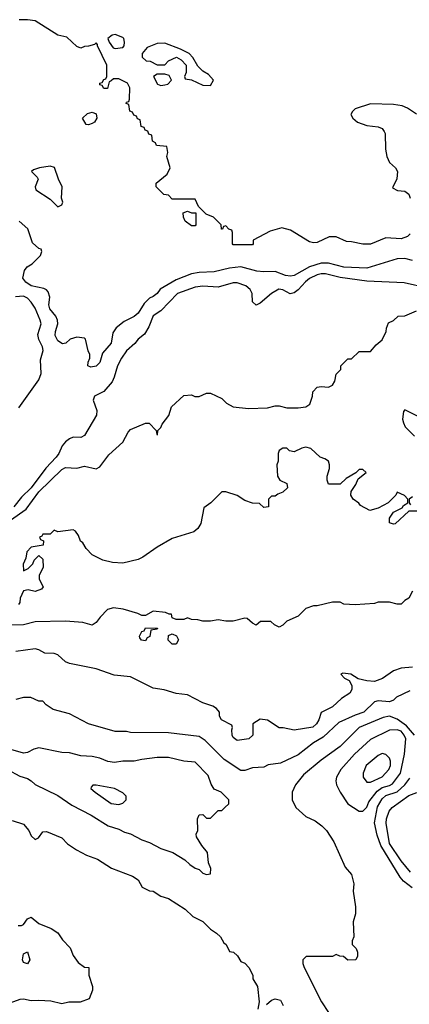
# Model space of a CAD drawing. Header units: inches. Extents: x 1793389 to 1900389, y 320802 to 470796.
# Tile 515 of 656: x 1870670 to 1872713, y 383956 to 389128. Entities that reach past the tile are written whole.
import ezdxf

# ---------------------------------------------------------------- set-up
doc = ezdxf.new("R2010")
doc.units = ezdxf.units.IN
doc.header["$MEASUREMENT"] = 0
doc.layers.add('B8378', color=7, linetype='Continuous')

msp = doc.modelspace()

# ---------------------------------------------------------------- linework, layer by layer
at = {"layer": 'B8378', "color": 2}
for points, elevation in [([(1872717.4, 388002.6), (1872702.8, 387990), (1872670, 387977.6), (1872590, 387982.7), (1872509.3, 387949.3), (1872469.3, 387949.3), (1872410, 387962), (1872383.1, 387963.1), (1872330, 387988), (1872292.7, 387987.3), (1872230, 387958), (1872210, 387955.3), (1872190, 387962), (1872090, 388022), (1872044.7, 388035.3), (1871983.6, 388016.4), (1871894, 387970), (1871894, 387950), (1871890, 387946), (1871790, 387946), (1871786, 387950), (1871786, 388010), (1871782, 388022), (1871767.3, 388027.3), (1871750, 388046), (1871738, 388042), (1871732.7, 388027.3), (1871727.3, 388027.3), (1871726, 388050), (1871686, 388090), (1871647.3, 388107.3), (1871607.3, 388147.3), (1871590, 388186), (1871470, 388186), (1871450, 388206), (1871426, 388210), (1871386, 388250), (1871386, 388270), (1871443.2, 388316.8), (1871459, 388350), (1871442, 388410), (1871446, 388430), (1871442, 388462), (1871387.3, 388467.3), (1871382, 388482), (1871366, 388490), (1871362, 388522), (1871347.3, 388527.3), (1871342, 388542), (1871327.3, 388547.3), (1871322, 388562), (1871307.3, 388567.3), (1871302, 388602), (1871287.3, 388607.3), (1871282, 388622), (1871267.3, 388627.3), (1871262, 388642), (1871247.3, 388647.3), (1871242, 388682), (1871228, 388688), (1871230, 388694), (1871242, 388698), (1871246, 388710), (1871248, 388770), (1871234.6, 388794.6), (1871190, 388818), (1871162, 388818), (1871150, 388806), (1871138, 388802), (1871130, 388766), (1871110, 388766), (1871102, 388782), (1871090, 388786), (1871090, 388794), (1871102, 388798), (1871110, 388814), (1871122, 388818), (1871126, 388830), (1871126, 388890), (1871078, 388990), (1871078, 388998), (1871070, 389006), (1871062, 388998), (1871031.1, 388988.9), (1871010, 388988), (1870990, 388978), (1870970, 388988), (1870917, 389037), (1870870, 389046), (1870750, 389122), (1870710, 389128), (1870667.3, 389127.3)], 194), ([(1872750, 388632.3), (1872703.3, 388663.3), (1872675.3, 388675.3), (1872630, 388682), (1872510, 388685.2), (1872430, 388659), (1872414.4, 388645.6), (1872406.8, 388630), (1872417.3, 388610), (1872441, 388590), (1872490, 388572.7), (1872550, 388566), (1872570, 388556.5), (1872581.3, 388541.3), (1872586, 388530), (1872588.7, 388448.7), (1872595.5, 388410), (1872610, 388378), (1872641, 388350), (1872650.8, 388330), (1872647.1, 388292.9), (1872625.4, 388245.4), (1872651, 388231), (1872690, 388227.7), (1872710, 388210.8), (1872717.6, 388190)], 194), ([(1872730, 387864), (1872690, 387873.2), (1872650, 387872.7), (1872490, 387822.9), (1872370, 387828.3), (1872290, 387849.7), (1872250, 387849.7), (1872190.3, 387829.7), (1872110, 387785.2), (1872090, 387781.2), (1872064.1, 387784.1), (1872010, 387806), (1871950, 387802.9), (1871912.8, 387807.2), (1871829.6, 387829.6), (1871770, 387822.4), (1871690, 387802.9), (1871610, 387800.5), (1871570, 387793.6), (1871490, 387762.4), (1871406.6, 387713.4), (1871390, 387689), (1871370, 387674), (1871350, 387666), (1871322.3, 387637.7), (1871290, 387586), (1871270, 387569.4), (1871218, 387542), (1871176, 387510), (1871157.3, 387482.7), (1871150, 387428.7), (1871104, 387376), (1871090, 387328), (1871070, 387308.7), (1871043.1, 387303.1), (1871026, 387310), (1871028, 387330), (1871038, 387350), (1871038, 387370), (1871028.9, 387388.9), (1871015.3, 387450), (1871010, 387455.3), (1870970, 387461.2), (1870934, 387450), (1870911, 387429), (1870894.8, 387425.2), (1870870, 387441.2), (1870856, 387470), (1870857.2, 387490), (1870869.6, 387530), (1870867.3, 387550), (1870859.3, 387570), (1870827.3, 387610), (1870822, 387630), (1870827, 387670), (1870819.1, 387699.1), (1870809.6, 387709.6), (1870795.6, 387715.6), (1870729.2, 387730), (1870702, 387750), (1870686, 387770), (1870695.3, 387810), (1870708.7, 387830), (1870734.6, 387845.4), (1870778, 387890), (1870786, 387910), (1870782, 387922), (1870770, 387926), (1870736.5, 387956.5), (1870712.3, 388030), (1870666, 388070)], 198), ([(1872810, 387717), (1872685.8, 387745.8), (1872490, 387755.4), (1872350, 387774), (1872273.9, 387793.9), (1872250, 387792.8), (1872230, 387788.2), (1872190, 387768.3), (1872168.7, 387751.3), (1872130.9, 387709.1), (1872110, 387693.7), (1872087.5, 387687.5), (1872050, 387709.6), (1872028.1, 387711.9), (1871990.6, 387690), (1871930, 387639), (1871909, 387629), (1871890, 387646), (1871889, 387690), (1871879, 387710), (1871855.3, 387730), (1871810, 387746), (1871790, 387746.6), (1871710, 387722.9), (1871630, 387727.6), (1871590, 387723.6), (1871497.3, 387690), (1871410, 387599.3), (1871370, 387572.7), (1871346, 387514), (1871324, 387476), (1871291.3, 387450), (1871273, 387427), (1871230, 387389), (1871204, 387350), (1871182, 387310), (1871165.5, 387250), (1871154, 387226), (1871110, 387175.1), (1871061, 387150), (1871054.8, 387130), (1871074.9, 387074.9), (1871072.7, 387050), (1871010, 386943.7), (1870990, 386934), (1870950, 386935.1), (1870930, 386926), (1870910.3, 386910), (1870892.9, 386890), (1870875.5, 386850), (1870860.4, 386830), (1870807, 386773), (1870730.3, 386670), (1870679.5, 386620.5), (1870639.3, 386570)], 202), ([(1870665.1, 387090), (1870770, 387237.1), (1870782, 387270), (1870778, 387342), (1870792.7, 387390), (1870789.3, 387410), (1870770, 387448), (1870764.7, 387475.3), (1870782, 387530), (1870777.2, 387550), (1870750, 387613.2), (1870730, 387645.2), (1870710, 387666), (1870690, 387675.1), (1870647.5, 387672.5)], 202), ([(1870620.6, 386499.4), (1870702.5, 386557.5), (1870770, 386647.3), (1870890, 386766), (1870910, 386775.1), (1870970, 386773.2), (1871010, 386782.7), (1871070, 386769.4), (1871090, 386779.3), (1871137.3, 386842.7), (1871210, 386909), (1871238, 386962), (1871250, 386975.3), (1871330, 387008.7), (1871348.4, 387008.4), (1871386, 386970), (1871388, 386950), (1871392.7, 386947.3), (1871394, 386970), (1871410, 386986), (1871416.9, 387003.1), (1871450.9, 387049.1), (1871466, 387094), (1871530, 387154), (1871570, 387158), (1871588.4, 387148.4), (1871610, 387148), (1871650, 387166), (1871670, 387166), (1871730, 387138), (1871754.6, 387114.6), (1871790, 387095.3), (1871870, 387085.2), (1871968.9, 387088.9), (1872010, 387099), (1872030, 387099), (1872070, 387089), (1872130, 387089), (1872170, 387095.3), (1872190.7, 387109.3), (1872206, 387150), (1872207.1, 387172.9), (1872230, 387198), (1872250, 387202), (1872290, 387198), (1872311.1, 387208.9), (1872322, 387230), (1872330, 387266), (1872354, 387290), (1872354, 387310), (1872390, 387346), (1872410, 387346), (1872450, 387386), (1872510, 387386), (1872539.6, 387420.4), (1872570, 387446), (1872592, 387490), (1872592.7, 387507.3), (1872604.7, 387535.3), (1872630, 387548), (1872654, 387570), (1872690, 387572), (1872750, 387598)], 206), ([(1872770, 387038), (1872690, 387078), (1872682, 387070), (1872678, 387030), (1872682, 387010), (1872692, 386990), (1872739.8, 386939.8)], 210), ([(1872770, 386546), (1872710, 386546), (1872639.6, 386480.4), (1872630, 386478), (1872610, 386486), (1872609, 386510), (1872630, 386542), (1872675.3, 386564.7), (1872683.1, 386576.9), (1872706, 386590), (1872706, 386610), (1872688.4, 386628.4), (1872650, 386646), (1872642, 386630), (1872602, 386590), (1872550, 386562), (1872506, 386550), (1872456.4, 386576.4), (1872448.4, 386588.4), (1872418, 386610), (1872406, 386630), (1872408, 386650), (1872432.9, 386687.1), (1872444, 386716), (1872486, 386750), (1872470, 386766), (1872450, 386766), (1872432, 386748), (1872382, 386718), (1872350, 386688), (1872290, 386688), (1872282, 386710), (1872282, 386730), (1872295.3, 386770), (1872295.3, 386790), (1872288.9, 386808.9), (1872270, 386822), (1872246, 386830), (1872196.4, 386876.4), (1872170, 386882), (1872150, 386878), (1872110, 386858), (1872084, 386864), (1872070, 386878), (1872050, 386878), (1872030, 386866), (1872024.7, 386850), (1872024.7, 386810), (1872018, 386790), (1872022, 386730), (1872034, 386710), (1872071.1, 386691.1), (1872074, 386670), (1872050, 386646), (1872023.6, 386636.4), (1872010, 386626), (1871990, 386626), (1871974, 386610), (1871974, 386570), (1871950, 386566), (1871927.3, 386587.3), (1871890, 386588.7), (1871850, 386602), (1871810, 386628.7), (1871750, 386648.7), (1871730, 386648), (1871672, 386590), (1871636, 386564), (1871618.8, 386481.2), (1871603.6, 386456.4), (1871582, 386438), (1871470, 386402.7), (1871390, 386357.2), (1871315.9, 386304.1), (1871290, 386292.7), (1871210, 386274), (1871156.4, 386276.4), (1871106, 386290), (1871050, 386318), (1871018, 386350), (1871000.4, 386380.4), (1870989.1, 386389.1), (1870978, 386418), (1870962, 386442), (1870950, 386448.7), (1870870, 386438), (1870850, 386446), (1870830, 386426), (1870790, 386426), (1870784.7, 386415.3), (1870774, 386410), (1870778, 386398), (1870794, 386390), (1870792.7, 386367.3), (1870730, 386358), (1870707.3, 386332.7), (1870701, 386299), (1870687.9, 386267.9), (1870690, 386234), (1870714, 386246), (1870738, 386270), (1870746, 386290), (1870770, 386314), (1870790, 386294), (1870792, 386250), (1870772, 386210), (1870772, 386190), (1870792, 386150), (1870783.6, 386136.4), (1870750, 386124), (1870714, 386134), (1870690, 386128), (1870671.3, 386090), (1870670, 386066), (1870663.6, 386056.4)], 210), ([(1872730, 386622), (1872712, 386610), (1872712, 386590), (1872719.6, 386579.6)], 210), ([(1872730, 386126), (1872711.1, 386088.9), (1872690, 386078), (1872670, 386058), (1872650, 386058), (1872610, 386068), (1872550, 386068), (1872530, 386062), (1872430, 386055.3), (1872370, 386058), (1872350, 386068), (1872310, 386068), (1872230, 386048.7), (1872210, 386048.7), (1872170, 386035.3), (1872130, 385995.3), (1872071.1, 385968.9), (1872050, 385948), (1872030, 385938), (1872006, 385950), (1871987.3, 385967.3), (1871932.7, 385967.3), (1871910, 385948), (1871890, 385958), (1871863.1, 385983.1), (1871850, 385985.2), (1871790, 385969), (1871750, 385969), (1871710, 385975.3), (1871670, 385968.7), (1871630, 385968.7), (1871603.6, 385976.4), (1871570, 385978), (1871550, 385986), (1871530, 385978), (1871490, 385978), (1871470, 385986), (1871466, 386006), (1871454, 386006), (1871434.6, 386014.6), (1871370, 386022), (1871330, 385998), (1871310, 385998), (1871289.2, 386009.2), (1871211.9, 386031.9), (1871161.1, 386038.9), (1871130, 386029.3), (1871090.8, 385990), (1871070, 385962), (1871050, 385948), (1871001.2, 385961.2), (1870910, 385969), (1870750, 385965.2), (1870690, 385949), (1870612.3, 385947.7)], 214), ([(1872730, 385727), (1872670, 385722), (1872630, 385708.7), (1872573, 385667), (1872530, 385652.7), (1872490, 385655.1), (1872445.6, 385665.6), (1872406, 385690), (1872363.6, 385696.4), (1872354, 385690), (1872374, 385670), (1872396.9, 385656.9), (1872411.1, 385631.1), (1872412, 385610), (1872402, 385590), (1872358, 385562), (1872310, 385519), (1872250.8, 385489.2), (1872238.8, 385450), (1872226, 385430), (1872207.1, 385412.9), (1872110, 385396), (1872051.1, 385408.9), (1872030, 385409), (1871970, 385448.7), (1871930, 385453.2), (1871892, 385430), (1871892, 385370), (1871872, 385350), (1871810, 385342), (1871790, 385358), (1871784, 385370), (1871782, 385398), (1871786, 385410), (1871782, 385422), (1871728, 385450), (1871718, 385470), (1871718, 385490), (1871702, 385510), (1871683.2, 385523.2), (1871630, 385539), (1871550, 385582.7), (1871489.6, 385589.6), (1871427.8, 385607.8), (1871370, 385616.2), (1871250, 385675.6), (1871165.1, 385685.1), (1871070, 385718.4), (1870930, 385747), (1870910, 385755.6), (1870870, 385791.6), (1870850, 385799.6), (1870801.5, 385801.5), (1870770, 385819), (1870750, 385822.7), (1870650, 385808.7)], 218), ([(1872716.7, 385603.3), (1872646.8, 385570), (1872630, 385553.2), (1872610, 385545.2), (1872550, 385549.6), (1872530, 385544.5), (1872474.8, 385490), (1872430, 385475.1), (1872343.4, 385436.6), (1872260.6, 385359.4), (1872210.3, 385329.7), (1872130, 385266.6), (1872036.8, 385223.2), (1871973.6, 385213.6), (1871950, 385202.7), (1871890, 385199.3), (1871850, 385184.5), (1871830, 385183.7), (1871742, 385242), (1871642.5, 385342.5), (1871610, 385362.7), (1871450, 385382.7), (1871250, 385384), (1871230, 385389), (1871170, 385389), (1871030, 385429), (1870930, 385482), (1870845.6, 385505.6), (1870809.1, 385529.1), (1870790, 385548), (1870770, 385548), (1870728.4, 385568.4), (1870690, 385568.7), (1870650, 385557.2)], 222), ([(1872740.4, 385370), (1872698.4, 385418.4), (1872650, 385453.5), (1872610, 385469.7), (1872576.7, 385463.3), (1872450.7, 385410), (1872350.7, 385310), (1872250, 385239.3), (1872158, 385162), (1872116, 385110), (1872098, 385070), (1872098, 385030), (1872118, 384990), (1872170, 384942), (1872219.8, 384919.8), (1872254.4, 384894.4), (1872278, 384870), (1872318, 384810), (1872376, 384676), (1872410, 384638), (1872422, 384590), (1872418.8, 384550), (1872431.1, 384468.9), (1872431.1, 384431.1), (1872418, 384390), (1872422, 384310), (1872414, 384290), (1872414, 384270), (1872434, 384250), (1872442, 384230), (1872442, 384210), (1872432, 384190), (1872390, 384188), (1872367.3, 384207.3), (1872348.4, 384208.4), (1872330, 384218), (1872310, 384208), (1872172.7, 384207.3), (1872154, 384190), (1872154, 384170), (1872162, 384150), (1872253.4, 383970), (1872290, 383914)], 226), ([(1870604.7, 385190), (1870670, 385154.8), (1870710, 385142.8), (1870730.4, 385130.4), (1870750.5, 385110.5), (1870870, 385053.4), (1870943.1, 385003.1), (1871044.7, 384950), (1871133.7, 384893.7), (1871190, 384876), (1871219.8, 384859.8), (1871250, 384851), (1871310, 384821), (1871350, 384806.8), (1871410, 384774.8), (1871473.4, 384753.4), (1871535.3, 384715.3), (1871562, 384690), (1871590, 384671.3), (1871610, 384664.7), (1871630, 384644.7), (1871650, 384638), (1871670, 384642), (1871672.7, 384670), (1871659, 384699), (1871654.5, 384754.5), (1871624, 384790), (1871596.4, 384836.4), (1871595.3, 384850), (1871604, 384870), (1871602, 384930), (1871610, 384952), (1871630, 384954), (1871650, 384934), (1871670, 384934), (1871710, 384974), (1871730, 384974), (1871746, 384990), (1871766, 385010), (1871766, 385030), (1871726, 385070), (1871690, 385086), (1871673.2, 385113.2), (1871658, 385158), (1871590, 385229), (1871530, 385232.7), (1871450, 385252.7), (1871390, 385253.2), (1871310, 385242.7), (1871270, 385232.7), (1871210, 385232.7), (1871166.8, 385226.8), (1871132.5, 385232.5), (1871090, 385249.3), (1871050, 385257.2), (1870990, 385261.2), (1870930, 385277.2), (1870890, 385279.3), (1870770, 385302.7), (1870743, 385297), (1870710, 385279), (1870690, 385275.3), (1870610, 385299)], 226), ([(1872728.9, 384568.9), (1872682.9, 384602.9), (1872664.9, 384624.9), (1872563.5, 384790), (1872544.1, 384844.1), (1872529.7, 384909.7), (1872546.8, 384993.2), (1872570, 385035.5), (1872590, 385053.4), (1872650, 385072.9), (1872689.7, 385110), (1872715.3, 385144.7)], 226), ([(1872719.3, 384650), (1872670, 384709.4), (1872610, 384801.2), (1872591.9, 384908.1), (1872594, 384930), (1872607, 384970), (1872622.7, 384990), (1872710, 385052.7), (1872751.9, 385068.1)], 222), ([(1870630, 384922), (1870690, 384902), (1870718, 384870), (1870730, 384842), (1870750, 384822), (1870768.4, 384831.6), (1870790, 384862), (1870810, 384864.7), (1870890.7, 384830.7), (1870919.8, 384799.8), (1870967.1, 384767.1), (1871019.8, 384739.8), (1871078, 384718), (1871150.9, 384670.9), (1871262, 384630), (1871291.3, 384610), (1871311.6, 384571.6), (1871350, 384552), (1871370, 384551.3), (1871410, 384524.7), (1871450, 384511.3), (1871536.8, 384456.8), (1871578, 384418), (1871630, 384391), (1871670.9, 384350.9), (1871702, 384330), (1871722, 384310), (1871739.6, 384279.6), (1871752, 384270), (1871770, 384234), (1871791.1, 384231.1), (1871811.1, 384211.1), (1871830, 384182), (1871850, 384172), (1871872, 384150), (1871892, 384110), (1871892, 384090), (1871916, 384050), (1871924.7, 383970), (1871918, 383930)], 222), ([(1870662, 384370), (1870678, 384370), (1870690, 384376), (1870710, 384404.7), (1870730, 384414.8), (1870770, 384381), (1870834, 384354), (1870870, 384331), (1870894.4, 384294.4), (1870933.7, 384253.7), (1870950, 384212), (1870975.3, 384175.3), (1871010, 384152), (1871032, 384150), (1871032, 384110), (1871051.3, 384050), (1871051.3, 384030), (1871034.4, 383985.6), (1870987.3, 383967.3), (1870928, 383968), (1870890, 383959), (1870832.9, 383972.9), (1870770, 383977.2), (1870730, 383974), (1870690, 383984), (1870670, 383981.2), (1870618, 383962)], 218), ([(1871964.7, 383955.3), (1871990, 383978), (1872010, 383984.7), (1872038, 383978), (1872052, 383950)], 222)]:
    msp.add_lwpolyline(points, dxfattribs=dict(at, elevation=elevation))
for points, elevation in [([(1871170, 389049.4), (1871154, 389046), (1871132, 389030), (1871138, 389010), (1871160.5, 388980.5), (1871170, 388977.3), (1871210, 388982.8), (1871217.2, 388990), (1871219.3, 389010), (1871215.1, 389030), (1871210, 389035.1)], 194), ([(1871430, 389004), (1871390, 389002.7), (1871337.3, 388982.7), (1871311.3, 388950), (1871312, 388932), (1871332, 388912), (1871354, 388910), (1871390, 388891.3), (1871430, 388891.3), (1871450, 388911.3), (1871491.6, 388931.6), (1871516.9, 388916.9), (1871542, 388890), (1871542, 388850), (1871534, 388830), (1871538, 388818), (1871570, 388812), (1871630, 388784.7), (1871670, 388782), (1871686, 388810), (1871660.4, 388840.4), (1871630, 388858), (1871603.1, 388883.1), (1871578, 388930), (1871558, 388950), (1871512.9, 388972.9)], 194), ([(1871390, 388842), (1871372, 388830), (1871392, 388790), (1871410, 388782.8), (1871430, 388786), (1871446, 388790), (1871466, 388810), (1871454, 388834), (1871430, 388841.2)], 194), ([(1871030, 388575.3), (1871018, 388578), (1870998, 388610), (1871024.7, 388635.3), (1871050, 388642), (1871070, 388634), (1871074, 388610), (1871062, 388590), (1871050, 388582)], 194), ([(1870830, 388358), (1870774, 388350), (1870741, 388339), (1870732, 388330), (1870761, 388301), (1870766, 388290), (1870750.8, 388250), (1870754.8, 388234.8), (1870830, 388186), (1870870, 388145.5), (1870890, 388154.8), (1870895.4, 388170), (1870889.4, 388190), (1870891.8, 388250), (1870872.3, 388290), (1870852.5, 388352.5)], 198), ([(1871570, 388046), (1871538, 388070), (1871528, 388090), (1871527.3, 388112.7), (1871550, 388122), (1871570, 388114), (1871592.7, 388112.7), (1871594, 388050), (1871590, 388046)], 194), ([(1871330, 385866), (1871308.4, 385868.4), (1871300.4, 385880.4), (1871298, 385890), (1871310, 385914), (1871322, 385918), (1871330, 385934), (1871392.7, 385932.7), (1871390, 385926), (1871358, 385922), (1871351.6, 385888.4), (1871338, 385882)], 214), ([(1871490, 385848), (1871470, 385848.7), (1871448.9, 385868.9), (1871450, 385894), (1871470, 385902), (1871491.1, 385891.1), (1871502, 385870)], 214), ([(1872650, 385398.7), (1872610, 385396.9), (1872510, 385347.3), (1872424.9, 385270), (1872353.4, 385190), (1872330.7, 385150), (1872327.3, 385130), (1872330.8, 385110), (1872350.6, 385070.6), (1872391, 385010), (1872450, 384970.8), (1872470, 384970.8), (1872490, 384991), (1872500.8, 385019.2), (1872544.2, 385075.8), (1872570, 385094.7), (1872610, 385105.3), (1872625.5, 385114.5), (1872666.6, 385170), (1872688.4, 385270), (1872694.7, 385350), (1872687, 385370), (1872670, 385391.2)], 230), ([(1872570, 385273.2), (1872550, 385264), (1872487.3, 385210), (1872470.8, 385170), (1872470.8, 385150), (1872490, 385124), (1872510, 385124), (1872570, 385150.6), (1872606.6, 385190), (1872614, 385210), (1872614, 385234), (1872609, 385250), (1872590, 385269)], 234), ([(1871070, 385108), (1871052.7, 385107.3), (1871043.6, 385096.4), (1871042, 385090), (1871064.7, 385070), (1871150, 385011.3), (1871190, 385006), (1871210, 385012), (1871228, 385030), (1871228, 385050), (1871210, 385068), (1871166, 385090)], 230), ([(1870710, 384169.2), (1870690, 384175.3), (1870684.5, 384190), (1870690, 384222), (1870710, 384231.3), (1870722, 384190)], 214)]:
    msp.add_lwpolyline(points, close=True, dxfattribs=dict(at, elevation=elevation))

doc.saveas('drawing.dxf')
